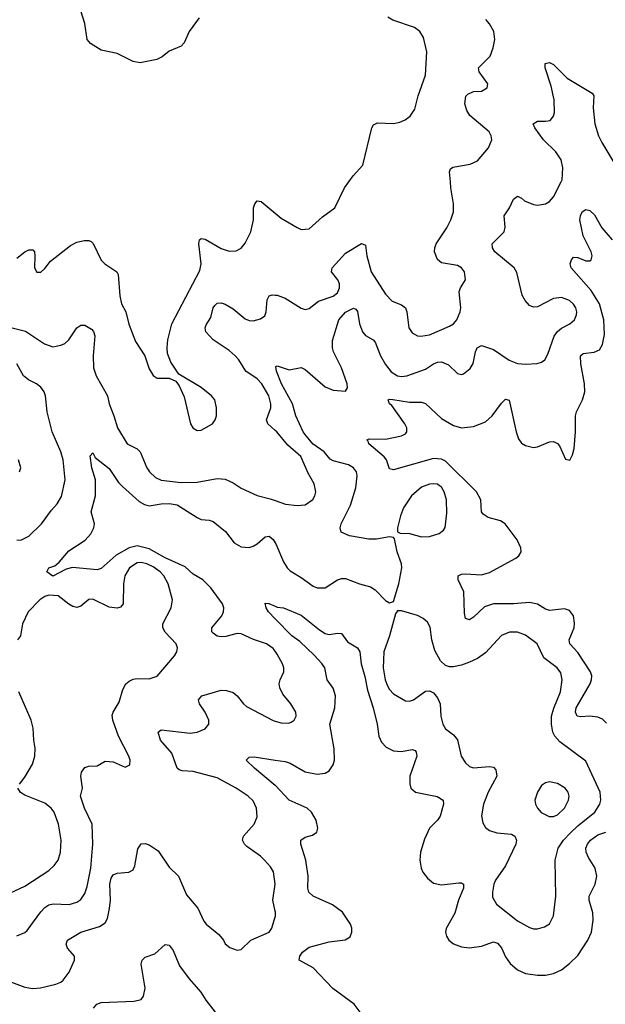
# Model space of a CAD drawing. Header units: inches. Extents: x 1771504 to 1971212, y 471788 to 643615.
# Tile 412 of 587: x 1848724 to 1851648, y 605889 to 610810. Entities that reach past the tile are written whole.
import ezdxf

# ---------------------------------------------------------------- set-up
doc = ezdxf.new("R2010")
doc.units = ezdxf.units.IN
doc.header["$MEASUREMENT"] = 0
for name, color, linetype in [('B8640', 7, 'Continuous'), ('B8641', 7, 'Continuous'), ('B8650', 7, 'Continuous'), ('B8651', 7, 'Continuous')]:
    doc.layers.add(name, color=color, linetype=linetype)

msp = doc.modelspace()

# ---------------------------------------------------------------- linework, layer by layer
at = {"layer": 'B8640', "color": 5}
for points, elevation in [([(1848710, 609618.7), (1848750, 609650.3), (1848770, 609659.5), (1848790, 609659.1), (1848798, 609650), (1848800.4, 609630), (1848798, 609570), (1848810, 609547.7), (1848830, 609547.3), (1848850, 609566), (1848877.4, 609602.6), (1848977.9, 609682.1), (1849010, 609698), (1849046.7, 609706.7), (1849070, 609706.4), (1849080.7, 609700.7), (1849091.3, 609691.3), (1849130, 609608), (1849149.1, 609589.1), (1849208.2, 609550), (1849215.6, 609535.6), (1849224.5, 609430), (1849232.4, 609390), (1849253.8, 609350), (1849268.4, 609288.4), (1849302.3, 609202.3), (1849348, 609130), (1849370, 609064.7), (1849390, 609031.3), (1849410, 609018.8), (1849470, 609018.8), (1849502.8, 609002.8), (1849519.9, 608979.9), (1849545.3, 608925.3), (1849577.3, 608790), (1849587.7, 608770), (1849610, 608757.3), (1849630, 608759.1), (1849686, 608790), (1849699.5, 608810), (1849707, 608830), (1849707.3, 608870), (1849697.6, 608910), (1849682, 608930), (1849630, 608971.8), (1849518, 609038), (1849478.9, 609098.9), (1849462.4, 609142.4), (1849459.6, 609170), (1849463.5, 609210), (1849484.1, 609290), (1849624, 609556), (1849630.7, 609590), (1849619.2, 609690), (1849622.4, 609710), (1849630, 609717), (1849650, 609713.8), (1849730, 609666.5), (1849770, 609652.7), (1849805.6, 609654.4), (1849830, 609668.4), (1849850, 609692.7), (1849878.8, 609750), (1849890.8, 609810), (1849891.3, 609870), (1849898.4, 609890), (1849910, 609904.9), (1849930, 609901.6), (1850000, 609843.3)], 480), ([(1850000, 608756.9), (1849962.5, 608790), (1849956.5, 608810), (1849977.8, 608870), (1849978.7, 608890), (1849968.3, 608930), (1849933.8, 608990), (1849910, 609015.6), (1849853.1, 609053.2), (1849818.4, 609110), (1849800.2, 609130), (1849770, 609156.7), (1849690, 609209.1), (1849652.8, 609250), (1849649.8, 609270), (1849654.8, 609285.2), (1849678.7, 609321.3), (1849689.8, 609370), (1849697.8, 609382.2), (1849710, 609392.9), (1849730, 609394.9), (1849750, 609388.2), (1849790, 609364.9), (1849850, 609314.4), (1849870, 609306.4), (1849890, 609304.7), (1849925.9, 609314.1), (1849947.6, 609330), (1849954, 609350), (1849959.7, 609410), (1849969.8, 609430.2), (1849985.3, 609434.7), (1850000, 609433.4)], 460), ([(1848665.8, 609274.2), (1848752.4, 609252.4), (1848847.7, 609190), (1848890, 609175.3), (1848930, 609183.1), (1848950, 609192.4), (1848970, 609210.5), (1849010, 609270.5), (1849030, 609283.8), (1849050, 609283.1), (1849082.8, 609262.8), (1849091.8, 609251.8), (1849099.2, 609230), (1849090.1, 609130), (1849092.7, 609070), (1849106.1, 609030), (1849162.2, 608930), (1849170.2, 608890), (1849194.3, 608830), (1849212.1, 608770), (1849260.9, 608690), (1849310, 608664.9), (1849326, 608650), (1849358.5, 608570), (1849371.6, 608550), (1849402.3, 608522.3), (1849430, 608509.4), (1849530, 608496.6), (1849610, 608498), (1849710, 608516.1), (1849750, 608514), (1849790, 608495.6), (1849830, 608468.4), (1849910, 608431.2), (1849975.3, 608415.3), (1850000, 608406.7)], 460), ([(1848710, 608210.2), (1848730, 608209.3), (1848770, 608228), (1848833.5, 608290), (1848882.1, 608357.9), (1848910.8, 608390), (1848932.7, 608427.3), (1848951.8, 608510), (1848940.5, 608610), (1848929.9, 608650), (1848885.5, 608750), (1848860.8, 608850), (1848853, 608930), (1848846.2, 608950), (1848830, 608972.8), (1848808.2, 608990), (1848767.3, 609010), (1848742.3, 609030), (1848709, 609090)], 460), ([(1850000, 607653.3), (1849990, 607666.9), (1849957, 607690), (1849892.2, 607712.2), (1849830, 607740.4), (1849810, 607741.5), (1849752.8, 607727.2), (1849730, 607725.8), (1849710, 607729.8), (1849690, 607743.5), (1849683.9, 607750), (1849683.1, 607770), (1849732.5, 607830), (1849742.1, 607850), (1849743, 607870), (1849736.6, 607890), (1849678, 607970), (1849638.7, 608010), (1849590, 608038), (1849550, 608075.8), (1849450, 608119.7), (1849370, 608165.4), (1849310, 608180.1), (1849270, 608170.9), (1849205.9, 608134.1), (1849130, 608067.5), (1849110, 608060.5), (1848988.2, 608071.8), (1848956.6, 608063.4), (1848890, 608029.3), (1848859.5, 608050), (1848869.2, 608070), (1848899.5, 608080.5), (1848921.8, 608098.2), (1848970, 608155.8), (1849051, 608209), (1849078.8, 608241.2), (1849094, 608270), (1849096.9, 608290), (1849080.4, 608350), (1849102.3, 608430), (1849102.3, 608510), (1849083.5, 608570), (1849075.3, 608630), (1849090, 608644.7), (1849101.3, 608621.3), (1849170, 608567.2), (1849217, 608497), (1849236.5, 608476.5), (1849321.2, 608401.2), (1849346.4, 608386.4), (1849370, 608380.2), (1849430, 608390.8), (1849470, 608392.7), (1849510, 608385), (1849610, 608321.3), (1849630, 608312.7), (1849670, 608309.1), (1849690, 608301.5), (1849751.8, 608251.8), (1849795.3, 608195.3), (1849830, 608175.6), (1849870, 608171.6), (1849890, 608178.3), (1849910, 608190.3), (1849950, 608226), (1849970, 608228.9), (1849990, 608211.8), (1850000, 608194.9)], 440), ([(1848722.7, 608550), (1848729.3, 608570), (1848717.6, 608610)], 480), ([(1848710, 606231.4), (1848750, 606247.6), (1848761.9, 606258.1), (1848829.1, 606350.9), (1848850, 606373.1), (1848870, 606386.1), (1848891.5, 606391.5), (1848971.5, 606388.5), (1849010, 606400.2), (1849030, 606413.4), (1849050, 606442.4), (1849061.4, 606478.6), (1849079.2, 606570), (1849089.8, 606690), (1849085.1, 606790), (1849047, 606870), (1849028, 606930), (1849037.7, 606970), (1849029.7, 607030), (1849032, 607050), (1849050, 607073), (1849070, 607079.3), (1849110, 607080.7), (1849150, 607104.9), (1849190, 607101.6), (1849250, 607074), (1849274, 607086), (1849275.6, 607110), (1849269.6, 607130), (1849217.4, 607230), (1849188.7, 607310), (1849186.4, 607333.6), (1849190.9, 607350), (1849220.9, 607399.1), (1849238.3, 607461.7), (1849253.3, 607490), (1849270, 607504.9), (1849290, 607514.2), (1849310, 607517.8), (1849370, 607515.2), (1849410, 607528.7), (1849496.3, 607630), (1849508, 607650), (1849511.3, 607670), (1849504.7, 607690), (1849449.8, 607749.8), (1849439.2, 607770), (1849438, 607790), (1849480.4, 607870), (1849487.4, 607910), (1849464.6, 607990), (1849443, 608030), (1849425.4, 608050), (1849390, 608074.8), (1849358.5, 608090), (1849330, 608097.1), (1849310, 608094.8), (1849272.1, 608070), (1849249.3, 608030), (1849242.5, 607990), (1849240.7, 607890), (1849226.6, 607873.4), (1849210, 607869), (1849170, 607874), (1849090, 607914), (1849070, 607912.8), (1849030, 607878.3), (1849010, 607872.1), (1848990, 607876.8), (1848970, 607888.9), (1848915.8, 607930), (1848870, 607934.1), (1848850, 607926.8), (1848824.8, 607910), (1848766.7, 607850), (1848737.2, 607790), (1848728.8, 607730), (1848713.4, 607710)], 460), ([(1850000, 607815), (1849965.6, 607850), (1849954, 607870), (1849950, 607894), (1849968.4, 607891.6), (1850000, 607878.5)], 420), ([(1850000, 606354.2), (1849988.1, 606410), (1849999.3, 606490), (1849990.6, 606550.6), (1849976.8, 606576.8), (1849947.1, 606610), (1849926.6, 606630), (1849857.7, 606677.7), (1849845.7, 606690), (1849836.8, 606710), (1849841.5, 606730), (1849894.2, 606790), (1849910, 606826.8), (1849906.6, 606870), (1849890, 606906), (1849865.4, 606930), (1849805.4, 606970), (1849710, 607021), (1849590, 607053), (1849535.3, 607055.3), (1849520.9, 607060.9), (1849509.9, 607069.9), (1849483.5, 607143.5), (1849427.1, 607210), (1849415.1, 607250), (1849430, 607260.4), (1849575.1, 607244.9), (1849610.8, 607249.2), (1849650, 607266.7), (1849667.6, 607290), (1849667.8, 607310), (1849650, 607349.4), (1849621.3, 607390), (1849617.6, 607410), (1849632.7, 607430), (1849730, 607458.3), (1849757.1, 607457.1), (1849790, 607447), (1849810, 607430.4), (1849841.1, 607390), (1849856.7, 607376.7), (1849990, 607307.2), (1850000, 607304.3)], 440), ([(1848722.6, 606990), (1848750, 607024.9), (1848788.3, 607090), (1848800.4, 607130), (1848801.7, 607170), (1848794, 607210), (1848791.3, 607270), (1848781.5, 607310), (1848719.8, 607450)], 480), ([(1850000, 606983.5), (1849896, 607070), (1849855.1, 607110), (1849870, 607124.9), (1849894.5, 607125.5), (1850000, 607109.4)], 420), ([(1848675.2, 606444.8), (1848750, 606480.2), (1848870, 606557.7), (1848896.6, 606583.4), (1848915.8, 606610), (1848928, 606650), (1848930.7, 606710), (1848918.5, 606790), (1848896.5, 606850), (1848880.4, 606870), (1848850, 606893.6), (1848750, 606933.6), (1848727.3, 606947.3), (1848714, 606970)], 480), ([(1848670, 606004.4), (1848750, 605974.2), (1848790, 605968.3), (1848828.1, 605971.9), (1848904, 605990), (1848930, 606000.3), (1848941.6, 606010), (1848971.3, 606050), (1848997.6, 606110), (1848998.4, 606130), (1848963.5, 606170), (1848955.8, 606190), (1848962.9, 606210), (1849029.7, 606250), (1849122.4, 606277.6), (1849150, 606296), (1849162.3, 606317.7), (1849172.6, 606367.4), (1849176.8, 606410), (1849174, 606490), (1849180.4, 606519.6), (1849190, 606536), (1849210, 606544.6), (1849269.7, 606550.3), (1849290, 606560.7), (1849298.2, 606581.8), (1849314.3, 606665.7), (1849330, 606690.4), (1849350, 606692.2), (1849370, 606686.7), (1849415.8, 606655.8), (1849470, 606575.2), (1849516.9, 606530), (1849556.4, 606436.4), (1849613.8, 606370), (1849644.2, 606304.2), (1849655.8, 606290), (1849718.8, 606238.8), (1849741.6, 606210), (1849750, 606191), (1849773, 606173), (1849810, 606160.5), (1849830, 606163.8), (1849878.4, 606210), (1849969.8, 606250.2), (1849983.5, 606270), (1850000, 606326.6)], 440), ([(1849092.3, 605870), (1849109.5, 605890), (1849130, 605898.5), (1849295.7, 605904.3), (1849330, 605914), (1849341.7, 605930), (1849349.8, 605970), (1849329.7, 606090), (1849335.1, 606110), (1849350, 606124.9), (1849398.3, 606141.7), (1849450, 606187.3), (1849470, 606184), (1849490, 606158), (1849522, 606082), (1849570, 606016.9), (1849629, 605950), (1849653.6, 605910), (1849699.7, 605850)], 420)]:
    msp.add_lwpolyline(points, dxfattribs=dict(at, elevation=elevation))
at = {"layer": 'B8641', "color": 5, "elevation": 480}
msp.add_lwpolyline([(1849620.7, 610819.3), (1849570.6, 610750), (1849545.8, 610694.2), (1849530, 610677.2), (1849470, 610652), (1849435.2, 610624.8), (1849409, 610611), (1849326, 610594), (1849290, 610600.3), (1849210, 610641.1), (1849130, 610657.8), (1849078.3, 610690), (1849061.7, 610710), (1849049.8, 610790), (1848999.8, 610950)], dxfattribs=at)
at = {"layer": 'B8650', "color": 5}
for points, elevation in [([(1850000, 608194.9), (1850002.9, 608190), (1850040.5, 608100.5), (1850058.9, 608070), (1850074.9, 608054.9), (1850130, 608022.6), (1850190, 607978.5), (1850210, 607970.2), (1850250, 607970.3), (1850310, 608010.2), (1850330, 608018), (1850350, 608017.3), (1850421, 607990), (1850475.9, 607975.9), (1850499.7, 607959.7), (1850550, 607906.8), (1850570, 607896), (1850590, 607902), (1850617.6, 607990), (1850632.3, 608070), (1850631, 608090), (1850609.5, 608150.5), (1850596, 608216), (1850590, 608222), (1850570, 608225.2), (1850505.5, 608214.5), (1850466.9, 608213.1), (1850370, 608231.1), (1850328.7, 608248.7), (1850323.5, 608270), (1850329.7, 608289.7), (1850375.7, 608384.3), (1850402.5, 608470), (1850409.8, 608529.8), (1850405.1, 608550), (1850391.1, 608570), (1850365.6, 608585.6), (1850290, 608605.4), (1850274.3, 608614.3), (1850244.2, 608650), (1850189.1, 608689.1), (1850153.6, 608730), (1850138.6, 608750), (1850103.2, 608830), (1850085.8, 608890), (1850031.7, 608990), (1850006.4, 609053.6), (1850003.3, 609076.7), (1850010, 609080.4), (1850070, 609059.6), (1850130, 609072), (1850150, 609061.3), (1850250, 608975.3), (1850290, 608958.7), (1850350, 608954), (1850360.7, 608970), (1850358.5, 608990), (1850330.5, 609070), (1850291.2, 609150), (1850286, 609170), (1850286.6, 609206.6), (1850316.8, 609310), (1850350, 609347.7), (1850390, 609367.4), (1850403.1, 609363.1), (1850410, 609351), (1850420.2, 609290), (1850435.9, 609250), (1850450, 609231.5), (1850489.3, 609209.3), (1850498.7, 609198.7), (1850525.5, 609130), (1850550, 609086.5), (1850578.6, 609050), (1850610, 609029.5), (1850630, 609026.3), (1850656.2, 609030), (1850750, 609063.8), (1850790, 609090.7), (1850810, 609098.4), (1850830, 609099.5), (1850865.8, 609085.7), (1850910, 609042), (1850930, 609037), (1850939.8, 609040.2), (1850973.7, 609066.3), (1850988.2, 609091.8), (1850999.3, 609150), (1851007.4, 609170), (1851030, 609181.7), (1851090, 609162), (1851167.7, 609107.7), (1851210, 609091.8), (1851250, 609088.7), (1851308, 609092), (1851330, 609098.3), (1851346, 609110), (1851361.7, 609138.3), (1851392.6, 609227.4), (1851408.7, 609251.3), (1851430, 609268.3), (1851471.3, 609290), (1851494.2, 609310), (1851504.5, 609335.5), (1851506, 609350), (1851500.7, 609370), (1851490, 609388.2), (1851470, 609406), (1851430, 609421.3), (1851390, 609416.2), (1851310, 609375.1), (1851290, 609373.5), (1851270, 609381.7), (1851247.1, 609407.1), (1851233, 609433), (1851206.3, 609546.3), (1851193.3, 609570), (1851096.4, 609650), (1851084.8, 609670), (1851083.6, 609690), (1851142.4, 609750), (1851147.2, 609772.8), (1851143.5, 609830), (1851169.8, 609870.2), (1851190, 609912.4), (1851210, 609928.4), (1851230, 609918.7), (1851244.9, 609904.9), (1851290, 609886), (1851310, 609883.5), (1851350, 609890.2), (1851370, 609902), (1851390, 609924.2), (1851428, 610000)], 440), ([(1850000, 609433.4), (1850010, 609432.4), (1850050, 609417.5), (1850130, 609367.9), (1850150, 609360.9), (1850170, 609366), (1850216.4, 609403.6), (1850290, 609428.5), (1850310, 609444.4), (1850321.1, 609470), (1850320.3, 609490), (1850312.5, 609510), (1850280.3, 609550), (1850285, 609570), (1850350, 609642.2), (1850431.4, 609691.4), (1850450, 609682.8), (1850456.6, 609630), (1850478.5, 609550), (1850550, 609437.3), (1850583.5, 609403.6), (1850630, 609385.4), (1850650.2, 609370), (1850657.4, 609350), (1850666.9, 609270), (1850684.2, 609244.2), (1850710, 609230.2), (1850727.6, 609227.6), (1850770, 609234.4), (1850870, 609277.7), (1850889.8, 609290.2), (1850906.6, 609310), (1850923.5, 609350), (1850926.6, 609370), (1850918.7, 609450), (1850924.5, 609470), (1850949.4, 609510), (1850945.1, 609550), (1850929.5, 609570), (1850910, 609582), (1850830, 609594), (1850810, 609611.6), (1850795.5, 609650), (1850796.2, 609670), (1850804.1, 609690), (1850857.2, 609770), (1850876.8, 609810), (1850889.8, 609850), (1850890.8, 609890), (1850877.1, 609970), (1850874.3, 610000)], 460), ([(1850000, 609843.3), (1850030, 609818.4), (1850110, 609770.6), (1850130, 609762), (1850170, 609764.9), (1850235.2, 609824.8), (1850297, 609870), (1850345.6, 609970), (1850367.6, 610000)], 480), ([(1851654.7, 607294.7), (1851634.2, 607314.2), (1851610, 607325), (1851570, 607329.9), (1851525.5, 607325.5), (1851507.4, 607330), (1851499.9, 607350), (1851502.5, 607370), (1851572.6, 607490), (1851579.9, 607510), (1851580.8, 607530), (1851574.1, 607550), (1851510, 607647.1), (1851470.6, 607690), (1851467.9, 607710), (1851492.8, 607770), (1851494.3, 607794.3), (1851489.7, 607830), (1851470, 607857.4), (1851444.9, 607864.9), (1851370, 607856.5), (1851350, 607863.2), (1851309, 607889), (1851270, 607897.2), (1851190, 607890.4), (1851090, 607890.9), (1851044.2, 607875.8), (1850990, 607824.2), (1850970, 607811.2), (1850950, 607817.2), (1850944.5, 607844.5), (1850941.1, 607950), (1850912.6, 608010), (1850914, 608030), (1850930, 608038), (1850950, 608040.6), (1851030, 608035.6), (1851070, 608047.3), (1851202, 608118), (1851215.6, 608130), (1851227.6, 608150), (1851226.3, 608170), (1851207.1, 608210), (1851148.3, 608290), (1851125.2, 608305.2), (1851062.7, 608322.7), (1851037.9, 608337.9), (1851029.8, 608350), (1851027.1, 608410), (1851005.5, 608450), (1850850, 608603.1), (1850830, 608613.7), (1850790, 608616.7), (1850590, 608560.9), (1850570, 608564.5), (1850554.8, 608610), (1850544.5, 608624.5), (1850468, 608690), (1850463.9, 608703.9), (1850457.2, 608710), (1850470, 608715.8), (1850550, 608712.9), (1850630, 608730.3), (1850650, 608740.4), (1850657.4, 608750), (1850656.8, 608770), (1850646.4, 608790), (1850581.7, 608881.7), (1850569.8, 608890), (1850564.2, 608910), (1850570, 608914), (1850587.6, 608912.4), (1850670, 608898.6), (1850730, 608897.6), (1850750, 608891.6), (1850830, 608816.5), (1850890, 608781.4), (1850930, 608769.5), (1850990, 608777.3), (1851050, 608800.7), (1851082.4, 608830), (1851130, 608893.4), (1851150, 608912.7), (1851168.4, 608908.4), (1851202.7, 608750), (1851215.2, 608715.2), (1851230, 608693.7), (1851250, 608681.5), (1851290, 608671.4), (1851310, 608674.4), (1851370, 608699.6), (1851390, 608701.7), (1851410, 608692.4), (1851419.7, 608679.7), (1851450, 608614), (1851470.9, 608609.1), (1851484.9, 608635.1), (1851492.5, 608667.5), (1851499.8, 608750), (1851499, 608830), (1851504.4, 608850), (1851534.6, 608910), (1851545, 608950), (1851544.9, 608990), (1851525.4, 609090), (1851524.8, 609130), (1851537.6, 609142.4), (1851592.5, 609147.5), (1851619.3, 609160.7), (1851633.7, 609186.3), (1851643.9, 609236.1), (1851640.2, 609310), (1851619, 609390), (1851576.9, 609456.9), (1851476.9, 609570), (1851473, 609590), (1851478.4, 609610), (1851490, 609623), (1851510, 609621.1), (1851550, 609605.5), (1851570, 609604.6), (1851577.6, 609610), (1851582.7, 609630), (1851577.7, 609650), (1851538, 609730), (1851520.5, 609810), (1851523.6, 609830), (1851533.2, 609850), (1851550, 609862), (1851570, 609855.5), (1851594.8, 609834.8), (1851630.3, 609770), (1851682.3, 609710)], 420), ([(1850000, 608406.7), (1850051.1, 608388.9), (1850110, 608381.7), (1850150, 608386), (1850187.8, 608412.2), (1850198.3, 608430), (1850202.3, 608450), (1850194.2, 608490), (1850164.1, 608544.1), (1850127.4, 608627.4), (1850063.3, 608683.3), (1850007.8, 608750), (1850000, 608756.9)], 460), ([(1850000, 607878.5), (1850010, 607874.4), (1850041, 607870), (1850130, 607833.8), (1850220.2, 607760.2), (1850250, 607742.5), (1850270, 607737.1), (1850310, 607744.6), (1850330, 607743), (1850361.3, 607701.3), (1850411.4, 607671.4), (1850421.6, 607650), (1850428.8, 607590), (1850447.7, 607527.7), (1850459.8, 607459.8), (1850489.5, 607370), (1850509.5, 607290), (1850517.7, 607230), (1850530, 607198.7), (1850554.6, 607174.6), (1850590, 607155.6), (1850630, 607152.8), (1850683.1, 607163.1), (1850697.8, 607157.8), (1850704.4, 607150), (1850706.3, 607130), (1850672.7, 607030), (1850671.8, 606991.8), (1850677.1, 606970), (1850700.7, 606950), (1850808.3, 606928.3), (1850837.6, 606910), (1850840.9, 606890), (1850823.2, 606830), (1850810.2, 606809.8), (1850771, 606769), (1850745.1, 606714.9), (1850725.2, 606650), (1850722.7, 606610), (1850728.9, 606570), (1850736.8, 606550), (1850759.7, 606519.7), (1850790, 606494.8), (1850830, 606485.7), (1850916.2, 606496.2), (1850930, 606496.2), (1850939.5, 606490), (1850940.2, 606470), (1850915.8, 606410), (1850895.9, 606344.1), (1850852.6, 606267.4), (1850850.2, 606250), (1850855, 606230), (1850867, 606210), (1850890, 606191.8), (1850930, 606176.8), (1850970, 606172.2), (1851030, 606180.2), (1851090, 606200.7), (1851110, 606195.2), (1851130, 606171.8), (1851150, 606126.7), (1851172.8, 606092.8), (1851210, 606060.9), (1851250, 606043.2), (1851310, 606034), (1851350, 606034.3), (1851390, 606043.6), (1851430, 606062.3), (1851470, 606093.1), (1851510, 606133.4), (1851561.5, 606210), (1851579.3, 606250), (1851587, 606310), (1851586.3, 606346.3), (1851567.8, 606410), (1851567.6, 606430), (1851596.9, 606490), (1851606, 606530), (1851596.8, 606570), (1851563.6, 606623.6), (1851553.1, 606650), (1851551.6, 606670), (1851558.6, 606690), (1851574.5, 606710), (1851610, 606735.6), (1851650, 606750.1)], 420), ([(1850000, 607109.4), (1850050, 607101.8), (1850074.8, 607094.8), (1850150, 607050.9), (1850210, 607040.1), (1850250, 607044.8), (1850270, 607055.2), (1850290, 607085.3), (1850296.2, 607110), (1850294.4, 607165.6), (1850272.9, 607290), (1850298.1, 607370), (1850301.2, 607430), (1850290, 607468.4), (1850258.5, 607510), (1850247.8, 607570), (1850233.1, 607593.1), (1850194.2, 607634.2), (1850122, 607702), (1850083.5, 607730), (1850000, 607815)], 420), ([(1850000, 607304.3), (1850030, 607295.3), (1850065.6, 607294.4), (1850080.1, 607299.9), (1850094.5, 607310), (1850104.5, 607330), (1850102, 607350), (1850077.6, 607390), (1850038.7, 607438.7), (1850023.1, 607470), (1850020.3, 607490), (1850023.9, 607510), (1850042.6, 607550), (1850043.1, 607570), (1850036, 607590), (1850010, 607639.7), (1850000, 607653.3)], 440), ([(1850438.3, 605830), (1850393.7, 605890), (1850287.5, 605967.5), (1850190, 606072), (1850118.7, 606110), (1850122.3, 606130), (1850136.4, 606150), (1850170, 606175.5), (1850270, 606201.2), (1850348.4, 606211.6), (1850373.5, 606226.5), (1850382.4, 606250), (1850383, 606270), (1850376.3, 606290), (1850335.1, 606350), (1850285.6, 606385.6), (1850189.2, 606429.3), (1850167.7, 606450), (1850162.9, 606470), (1850163.7, 606530), (1850152.1, 606610), (1850127.7, 606690), (1850128, 606710), (1850150, 606724), (1850185.5, 606734.5), (1850207.3, 606750), (1850213, 606770), (1850203.9, 606810), (1850180.3, 606850), (1850158.7, 606870), (1850070, 606909.8), (1850001.9, 606981.9), (1850000, 606983.5)], 420), ([(1850000, 606326.6), (1850001, 606330), (1850000.9, 606350), (1850000, 606354.2)], 440)]:
    msp.add_lwpolyline(points, dxfattribs=dict(at, elevation=elevation))
for points, elevation in [([(1850790.8, 608490.8), (1850770, 608488.6), (1850730, 608472.8), (1850679.5, 608430), (1850640.9, 608370), (1850624.6, 608330), (1850610.6, 608270.6), (1850611, 608251), (1850624, 608244), (1850670, 608241.3), (1850730, 608226), (1850770, 608227.2), (1850818, 608242), (1850840.8, 608259.2), (1850848.2, 608271.8), (1850856.5, 608343.5), (1850855.3, 608410), (1850843.5, 608450), (1850830, 608473), (1850820.5, 608480.5), (1850810, 608488.2)], 440), ([(1850610, 607855.3), (1850599.8, 607840.2), (1850571.1, 607730), (1850542.8, 607650), (1850538.4, 607570), (1850548.9, 607510), (1850560.1, 607480.1), (1850570, 607462), (1850590, 607441.2), (1850650, 607406.5), (1850670, 607404.4), (1850690, 607411.6), (1850750, 607454.9), (1850770, 607456.1), (1850790, 607446.3), (1850810, 607421.3), (1850823, 607390), (1850826.4, 607330), (1850836.3, 607290), (1850850, 607266.5), (1850890, 607236.2), (1850910, 607210.3), (1850929.1, 607130), (1850950, 607095.8), (1850970, 607078.3), (1850990, 607071.3), (1851070, 607077.2), (1851090, 607074), (1851100.9, 607060.9), (1851106.2, 607030), (1851062.9, 606950), (1851040.2, 606890), (1851030.3, 606830.3), (1851036, 606796), (1851050, 606773.4), (1851070, 606758.4), (1851106.8, 606746.8), (1851178.8, 606738.8), (1851195.8, 606730), (1851204.9, 606710), (1851202, 606690), (1851150, 606580.7), (1851100.2, 606510), (1851091.4, 606490), (1851084.2, 606450), (1851085.3, 606425.3), (1851104.2, 606390), (1851210, 606306), (1851270, 606273.6), (1851290, 606266.7), (1851310, 606266.3), (1851344.4, 606275.6), (1851368.7, 606291.3), (1851388.8, 606331.2), (1851400.2, 606430), (1851397, 606610), (1851413.2, 606670), (1851438.8, 606710), (1851473.8, 606746.2), (1851510, 606781.5), (1851595.4, 606850), (1851620.7, 606890), (1851626.3, 606910), (1851621.8, 606950), (1851550, 607103.6), (1851420.7, 607200.7), (1851395.3, 607230), (1851386, 607250), (1851378.9, 607290), (1851379.6, 607330), (1851390.8, 607369.2), (1851424.7, 607450), (1851432.2, 607510), (1851426.2, 607546.2), (1851408.3, 607570), (1851340.4, 607620.4), (1851308.2, 607690), (1851250, 607733.3), (1851210, 607748.6), (1851170, 607748.6), (1851130, 607732.6), (1851050, 607646.4), (1851010, 607618.2), (1850970, 607599.3), (1850930, 607583.5), (1850890, 607575.1), (1850870, 607575.3), (1850850, 607582.3), (1850825.6, 607605.6), (1850797.6, 607657.6), (1850782.5, 607710), (1850773.9, 607773.9), (1850759.5, 607799.5), (1850738, 607818), (1850710, 607833), (1850630, 607855.1)], 440), ([(1851370, 607001.1), (1851350, 606996.3), (1851330, 606982.9), (1851308.9, 606950), (1851296.9, 606910), (1851300.2, 606890), (1851310.2, 606870), (1851328.4, 606848.4), (1851368.2, 606828.2), (1851390, 606827.8), (1851410, 606835.6), (1851444.4, 606870), (1851464.4, 606910), (1851466.8, 606930), (1851462, 606950), (1851447.8, 606970), (1851410, 606993.3)], 460)]:
    msp.add_lwpolyline(points, close=True, dxfattribs=dict(at, elevation=elevation))
at = {"layer": 'B8651', "color": 5}
for points, elevation in [([(1850367.6, 610000), (1850389.7, 610030.3), (1850438, 610082), (1850481.6, 610270), (1850490, 610284), (1850510, 610294), (1850590, 610290.3), (1850622, 610298), (1850649.2, 610310), (1850672.9, 610327.1), (1850697.4, 610362.6), (1850713.7, 610430), (1850750, 610532), (1850757.3, 610650), (1850740.1, 610720.1), (1850721.6, 610750), (1850695.1, 610770), (1850587.5, 610807.5), (1850562.9, 610822.9)], 480), ([(1850874.3, 610000), (1850869.7, 610050.3), (1850874.9, 610065.1), (1850886.8, 610073.2), (1850972.6, 610087.4), (1851010, 610104.9), (1851065.6, 610170), (1851080.7, 610210), (1851078.4, 610230), (1851067.3, 610250), (1850971.8, 610331.8), (1850956.4, 610356.4), (1850946.6, 610390), (1850952.2, 610427.8), (1850962, 610438), (1850990, 610450.3), (1851030, 610452.7), (1851058, 610470), (1851062, 610490), (1851018, 610550), (1851015.1, 610570), (1851072.7, 610627.3), (1851088.7, 610670), (1851096.4, 610710), (1851092.1, 610750), (1851070, 610789.6), (1851051.5, 610810)], 460), ([(1851428, 610000), (1851433, 610010), (1851436.2, 610070), (1851427, 610110), (1851400.3, 610150), (1851339.3, 610210), (1851296.4, 610270), (1851288.3, 610290), (1851310, 610302.6), (1851350, 610302), (1851373.5, 610306.5), (1851390, 610327.3), (1851394.2, 610345.8), (1851392.3, 610410), (1851377.1, 610477.1), (1851347.3, 610570), (1851348.3, 610591.7), (1851370, 610596), (1851390, 610585.3), (1851458.2, 610518.2), (1851581.8, 610441.8), (1851590.3, 610430), (1851588.1, 610370), (1851596.3, 610290), (1851613.2, 610230), (1851630, 610195.6), (1851690, 610096.9)], 440)]:
    msp.add_lwpolyline(points, dxfattribs=dict(at, elevation=elevation))

doc.saveas('drawing.dxf')
